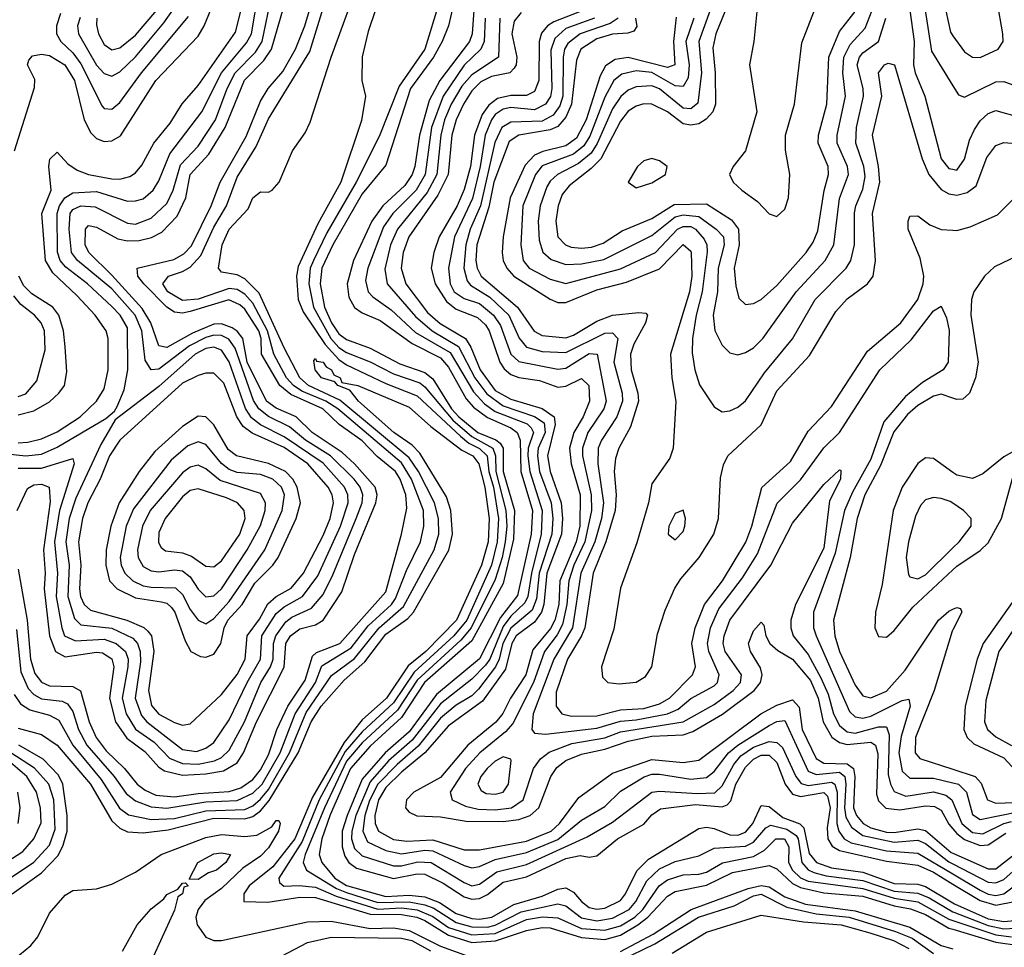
# Model space of a CAD drawing. Header units: inches. Extents: x 884549 to 1028252, y 526810 to 653624.
# Tile 693 of 1056: x 997614 to 1000131, y 575133 to 577506. Entities that reach past the tile are written whole.
import ezdxf

# ---------------------------------------------------------------- set-up
doc = ezdxf.new("R2010")
doc.units = ezdxf.units.IN
doc.header["$MEASUREMENT"] = 0
doc.layers.add('A9597', color=7, linetype='Continuous')
doc.layers.add('B0507', color=7, linetype='Continuous')

msp = doc.modelspace()

# ---------------------------------------------------------------- linework, layer by layer
at = {"layer": 'A9597', "color": 5}
for points, elevation in [([(997610, 576099.8), (997633.5, 575970), (997641.5, 575870), (997652.9, 575832.9), (997670, 575811.4), (997690, 575801.5), (997750, 575800), (997769.3, 575789.3), (997791.5, 575710), (997809.5, 575670), (997835.3, 575635.3), (997881.9, 575590), (997914.7, 575550), (997934.8, 575534.8), (997962.5, 575522.5), (998010, 575517.8), (998070, 575526.5), (998150, 575531.1), (998179.2, 575540.8), (998210, 575561.8), (998230, 575587), (998250, 575625.4), (998271.1, 575690), (998299.8, 575750), (998343.6, 575816.4), (998362.5, 575877.5), (998372.7, 575887.3), (998432.7, 575910), (998550, 576042.5), (998590.6, 576190), (998603.6, 576256.4), (998601, 576290), (998587.2, 576330), (998574.9, 576350), (998528.3, 576388.3), (998490, 576428.7), (998430.6, 576470.6), (998388.7, 576510), (998307.3, 576547.3), (998278.8, 576570), (998232.2, 576650), (998231.7, 576690), (998225.6, 576710), (998190, 576765), (998176.7, 576776.7), (998149.1, 576789.1), (998050, 576759), (998030, 576755), (998010, 576757.4), (997990, 576770.7), (997931.4, 576830), (997916, 576850), (997914.1, 576870), (998007.9, 576892.1), (998033.4, 576906.6), (998053.1, 576926.9), (998103.5, 577030), (998126.6, 577090), (998193.2, 577206.8), (998230, 577297.3), (998249.4, 577330), (998287, 577373), (998319.2, 577430), (998343.4, 577490), (998408.3, 577710)], 1680), ([(997599.5, 575779.5), (997616, 575756), (997640.2, 575740.2), (997690, 575726.5), (997713.8, 575713.8), (997749.5, 575650), (997822.4, 575562.4), (997868.8, 575488.8), (997891.8, 575471.8), (997950, 575459.6), (998010, 575462.2), (998090, 575482.3), (998190, 575485.4), (998210, 575494.7), (998230, 575511.7), (998250, 575536.5), (998303.9, 575630), (998346.6, 575733.4), (998411.6, 575828.4), (998470, 575871.9), (998533.5, 575950), (998595.5, 576004.5), (998673.7, 576150), (998685.5, 576190), (998684.4, 576230), (998674.2, 576270), (998633.3, 576350), (998610, 576384.8), (998432.9, 576532.9), (998352.5, 576570), (998330.6, 576590), (998290, 576666.6), (998226.2, 576806.2), (998190, 576842.5), (998170, 576853.5), (998130, 576860.2), (998122.4, 576870), (998131.3, 576930), (998150, 576970.1), (998198.3, 577021.7), (998210, 577050.3), (998230, 577065.2), (998250, 577064.4), (998259.6, 577070), (998277.3, 577090), (998311.6, 577170), (998343.6, 577216.4), (998356.7, 577243.3), (998410, 577410.3), (998490, 577627.7)], 1640), ([(997605.7, 575945.7), (997617.2, 575837.2), (997635.3, 575795.3), (997650, 575779.7), (997670, 575768.2), (997722.2, 575762.2), (997736.1, 575756.1), (997750, 575736.1), (997764.6, 575690), (997785.5, 575650), (997855.6, 575570), (997886.4, 575526.4), (997910, 575507.5), (997950, 575492.2), (997990, 575488.6), (998090, 575504.9), (998170, 575508.1), (998210, 575527.1), (998233.9, 575550), (998280, 575630), (998318.1, 575730), (998370.4, 575810), (998386.9, 575853.1), (998461.3, 575898.7), (998505, 575955), (998564.6, 576010), (998574.9, 576025.1), (998603, 576097), (998638.6, 576170), (998646.9, 576210), (998646.3, 576250), (998616, 576330), (998590, 576372.1), (998427.7, 576510), (998396.9, 576530), (998335.5, 576555.5), (998313.8, 576570), (998296.1, 576590), (998263.4, 576650), (998247.7, 576710), (998210, 576780.6), (998190, 576804), (998170, 576815.5), (998150, 576818.1), (998070, 576790.5), (998030, 576787.6), (997992.8, 576810), (997979.9, 576830), (997994.9, 576850), (998030, 576861.4), (998050, 576873.1), (998077.3, 576902.7), (998110, 576975.1), (998143.1, 577030), (998170, 577103), (998218.4, 577181.6), (998250, 577252.5), (998355.5, 577424.5), (998410, 577602.8)], 1660), ([(997610, 576423.7), (997635.2, 576424.8), (997670, 576433.8), (997710, 576451.3), (997769, 576490), (997810.3, 576529.7), (997830, 576561.7), (997839.8, 576610), (997839.9, 576690), (997835.1, 576710), (997806.8, 576750), (997760.5, 576800.5), (997698.4, 576858.4), (997679.9, 576890), (997670.8, 577010), (997694.6, 577070), (997688.7, 577130), (997690.9, 577149.1), (997710, 577167.1), (997737.1, 577137.1), (997760.9, 577120.9), (997789.9, 577109.8), (997850, 577098.6), (997870, 577098), (997895.6, 577104.4), (997910, 577113.6), (997926.7, 577133.3), (997957, 577190), (997998.6, 577241.4), (998029.3, 577290.7), (998070, 577337.8), (998165.8, 577474.2), (998199.6, 577610)], 1780), ([(997550, 576398.2), (997630, 576390.2), (997670, 576394.4), (997710, 576412.2), (997834.4, 576485.6), (997856, 576504), (997863.5, 576516.5), (997880.8, 576559.2), (997890.2, 576609.8), (997890, 576717.2), (997871, 576750), (997850, 576772), (997787, 576830), (997732.4, 576872.4), (997717.9, 576890), (997711.1, 576911.1), (997709.4, 577010), (997716.1, 577030), (997729.7, 577050.3), (997750, 577062.9), (997810, 577066), (997890, 577041.8), (997910, 577042), (997930, 577047.7), (997955.6, 577070), (997970, 577093.6), (997997.8, 577162.2), (998080.1, 577270), (998130, 577370), (998193.6, 577446.4), (998206.6, 577470), (998224.2, 577575.8)], 1760), ([(997601.1, 577170), (997652, 577332), (997653.1, 577353.1), (997633.7, 577390), (997637.7, 577402.3), (997647.1, 577412.9), (997670, 577417.3), (997690, 577414), (997729, 577390), (997753.9, 577350), (997778.7, 577250), (997796.3, 577216.3), (997810, 577202.1), (997830, 577193.8), (997850, 577195.8), (997871.5, 577208.5), (997961.8, 577350), (998070, 577463.5), (998085.8, 577490), (998127.7, 577592.3)], 1820), ([(998543.7, 577590), (998504.7, 577475.3), (998489.4, 577410.6), (998489, 577350), (998498, 577310), (998488.3, 577248.3), (998434.8, 577090), (998376.7, 576983.3), (998325.8, 576874.2), (998321.4, 576850), (998325.8, 576790), (998338.4, 576758.4), (998394.8, 576674.8), (998430, 576636.4), (998450, 576622.5), (998550, 576575.3), (998630, 576543.9), (998740.8, 576440.8), (998762.7, 576422.7), (998790, 576408.8), (998809.6, 576390), (998813.2, 576350), (998825.2, 576310), (998838.1, 576230), (998834.6, 576170), (998820.3, 576110), (998757.5, 575970), (998723.7, 575930), (998623, 575837), (998570, 575758.6), (998490, 575684.5), (998446.5, 575633.5), (998380.1, 575510), (998336.4, 575403.6), (998276.7, 575310), (998278.3, 575298.3), (998289.2, 575289.3), (998328.6, 575291.4), (998370, 575287), (998423.4, 575263.4), (998530, 575230.8), (998590, 575233.5), (998630, 575228.4), (998670, 575212.1), (998710, 575183.9), (998770, 575164.9), (998830, 575168.3), (998910, 575203.8), (998951, 575211), (998990, 575208.4), (999050, 575181), (999110, 575176.6), (999150, 575187.9), (999186.7, 575210), (999207.6, 575230), (999249.1, 575290), (999270, 575305.3), (999310, 575317.9), (999350, 575319.7), (999370, 575325.3), (999411.1, 575348.9), (999490, 575364.8), (999518.2, 575381.8), (999547, 575410), (999569.6, 575410.4), (999580.4, 575390), (999579.5, 575350), (999589.5, 575330), (999610.3, 575310.3), (999630, 575301.9), (999770, 575283.7), (999850, 575258.4), (999910, 575249), (999990, 575204.9), (1000000, 575201.6)], 1640), ([(998732.9, 577587.1), (998710.7, 577490), (998694, 577450), (998672.1, 577410), (998613.1, 577330), (998550, 577133.9), (998490, 577060.3), (998414.6, 576930), (998386.9, 576870), (998382.5, 576830), (998393.7, 576770), (998411.3, 576730), (998430, 576702.5), (998450, 576687.3), (998510, 576665.4), (998585.7, 576625.7), (998650, 576603.4), (998670, 576586.8), (998717.8, 576510), (998736.6, 576490), (998785.5, 576450), (998831.3, 576431.3), (998842.2, 576422.2), (998850.2, 576410), (998850.5, 576350), (998879.2, 576250), (998876.5, 576176.5), (998850, 576063.6), (998770, 575917.2), (998648.8, 575810), (998590, 575720.7), (998510, 575647.7), (998460.2, 575590), (998407.9, 575472.1), (998386.3, 575410), (998379.4, 575370), (998386.3, 575350), (998420, 575310), (998450, 575291.4), (998550, 575262.9), (998610, 575266.6), (998650, 575261.7), (998687.2, 575247.2), (998730, 575219.2), (998770, 575206.7), (998790, 575204.9), (998821.4, 575210), (998877.2, 575242.8), (998950, 575264), (998990, 575281.8), (999010, 575284.9), (999030, 575274.3), (999050.3, 575250), (999070, 575235), (999090, 575230.6), (999110, 575232.8), (999150, 575252.9), (999163.1, 575270), (999191.9, 575328.1), (999221.7, 575358.3), (999350, 575436.6), (999370, 575440), (999390, 575436.4), (999430, 575420.5), (999450, 575419.8), (999470, 575427.6), (999488.3, 575450), (999510, 575495.8), (999530, 575493.1), (999565.2, 575465.2), (999608.5, 575448.5), (999618.9, 575438.9), (999632.7, 575372.7), (999651.2, 575350), (999690, 575336.6), (999770, 575325.2), (999850, 575296.3), (999910, 575294.2), (999930, 575288.4), (1000000, 575247)], 1680), ([(997607.5, 576250), (997633.6, 576306.4), (997650, 576315.8), (997670, 576317.2), (997689.4, 576310), (997692.1, 576272.1), (997674.6, 576150), (997679.3, 576090), (997676.4, 576050), (997690.4, 575930), (997705.7, 575890), (997730, 575876.3), (997810, 575887.7), (997825.8, 575885.8), (997850, 575870.4), (997854.6, 575850), (997843.9, 575770), (997859.3, 575710), (997888, 575668), (997933.9, 575633.9), (997970, 575593.6), (997984.1, 575584.1), (998030, 575572.9), (998090, 575576.4), (998135.3, 575584.7), (998170, 575604.8), (998186.2, 575630), (998219.1, 575710), (998290, 575849.2), (998294.5, 575910), (998306, 575930), (998330, 575947.3), (998370, 575957.6), (998390, 575969.5), (998437.6, 576042.4), (998470, 576137.7), (998524.4, 576270), (998527.6, 576290), (998522.7, 576310), (998469.9, 576369.9), (998438.4, 576398.4), (998361.6, 576450), (998320.5, 576490), (998270, 576511.9), (998244.7, 576530), (998195.2, 576630), (998184.2, 576690), (998170, 576709), (998157.4, 576717.4), (998130, 576727.9), (998110, 576727), (998055.9, 576704.1), (997990, 576667), (997970, 576671.7), (997949.4, 576730), (997926.8, 576766.8), (997850, 576852.5), (997790.8, 576910), (997781.3, 576930), (997782.1, 576970), (997790, 576979.2), (997810, 576974.8), (997865, 576945), (997890, 576939.7), (997919.1, 576940.9), (997951.2, 576948.8), (997977.7, 576962.3), (998016.7, 577003.3), (998038.6, 577050), (998049.9, 577110.1), (998097.9, 577162.1), (998139.7, 577230), (998188.6, 577351.4), (998238.5, 577401.5), (998257.4, 577430), (998296.5, 577563.5)], 1720), ([(997610, 576358.6), (997670, 576358.8), (997750, 576383.6), (997753.5, 576370), (997716, 576250), (997702.8, 576170), (997711.1, 576090), (997707.4, 576030), (997721.4, 575950), (997728.9, 575930), (997756.5, 575916.5), (997830, 575920.7), (997860.8, 575910), (997884.2, 575890), (997891, 575870), (997890.2, 575850.2), (997876.2, 575770), (997885.9, 575730), (997910.5, 575690.5), (997957.5, 575657.5), (997996.9, 575616.9), (998030, 575602.7), (998070, 575601.2), (998111.8, 575610), (998130, 575618.8), (998150, 575636.8), (998188.8, 575710), (998230.9, 575810), (998255, 575850), (998262, 575870), (998262.7, 575910), (998268.5, 575930), (998294.4, 575965.6), (998310, 575977.6), (998359.7, 576000.3), (998390, 576035.7), (998414.7, 576085.3), (998474, 576230), (998489.6, 576270), (998491.4, 576290), (998484.6, 576310), (998468.8, 576330), (998408.8, 576390), (998344.6, 576430), (998304, 576464), (998250, 576490.8), (998225.2, 576510), (998211.7, 576531.7), (998165.2, 576665.2), (998148.7, 576688.7), (998130, 576697.5), (998110, 576698.5), (998090, 576693), (998048.5, 576671.5), (997970, 576612.2), (997949.9, 576610), (997934.9, 576634.9), (997926, 576710), (997909.1, 576750), (997850, 576817.3), (997761.4, 576890), (997746.7, 576910), (997740.6, 576970), (997743, 577010), (997750, 577019.8), (997770, 577029.6), (997806.8, 577026.8), (997890, 576985.3), (997910, 576983.1), (997950, 576997.8), (997990, 577035.4), (998006, 577070), (998025.3, 577134.7), (998070, 577182.3), (998114.5, 577250), (998144.5, 577330), (998165, 577370), (998217.2, 577422.8), (998234.3, 577450), (998258.9, 577570)], 1740), ([(998686.3, 577550), (998650, 577430), (998584.4, 577335.6), (998532.7, 577207.3), (998474.2, 577090), (998399.7, 576960.3), (998364.8, 576890), (998357.1, 576870), (998353.5, 576830), (998365.2, 576770), (998409.2, 576690), (998430, 576667.5), (998450, 576654.1), (998510, 576630.2), (998570, 576599.5), (998636.7, 576576.7), (998650, 576566.9), (998721.4, 576481.4), (998770, 576439.7), (998823.6, 576410), (998830.9, 576390), (998831.1, 576350), (998857.1, 576250), (998859.1, 576210), (998854.9, 576170), (998847.9, 576130), (998830, 576073.9), (998768.2, 575950), (998741.5, 575918.5), (998630, 575816.5), (998580.1, 575739.9), (998490, 575656.1), (998450, 575609.1), (998393.1, 575490), (998344.1, 575370), (998338.8, 575350), (998347.4, 575330), (998423.6, 575283.6), (998450, 575272.7), (998530, 575247.4), (998610, 575248.9), (998650, 575241.5), (998672.7, 575232.7), (998730, 575196.2), (998770, 575185.5), (998810, 575184.5), (998830, 575189.2), (998896.1, 575223.9), (998990, 575243.7), (999010, 575239.2), (999050, 575208.3), (999090, 575200.8), (999130, 575207.8), (999172.3, 575230), (999189.4, 575250), (999217.1, 575302.9), (999250, 575333.8), (999290, 575352.7), (999350, 575367.2), (999390, 575386.9), (999470, 575391.8), (999490, 575402), (999521.8, 575438.2), (999534.9, 575445.1), (999575.4, 575435.5), (999599.1, 575419.1), (999604.6, 575410), (999613.4, 575350), (999630, 575331.5), (999644.3, 575324.3), (999675.8, 575315.8), (999770, 575303.9), (999850, 575276.8), (999910, 575271.5), (999939.6, 575259.6), (1000000, 575224)], 1660), ([(999503.2, 577570), (999491, 577450), (999479.8, 577390), (999498.3, 577270), (999469.7, 577170), (999438.3, 577130), (999429.2, 577110), (999438.5, 577090), (999460.3, 577070), (999500.4, 577040.4), (999530, 577009), (999550, 577002.7), (999570, 577021.2), (999579.8, 577050), (999582.9, 577110), (999572.4, 577172.4), (999571.9, 577210), (999595, 577290), (999613.8, 577446.2), (999646.1, 577530)], 2020), ([(999976.1, 577556.1), (999993.6, 577473.6), (1000000, 577464.8)], 1980), ([(997768.3, 577511.7), (997761.9, 577490), (997764.3, 577470), (997810, 577389.7), (997830, 577367.9), (997850, 577361.7), (997870, 577372), (997910, 577411.1), (997982.4, 577497.6), (998007.4, 577532.7)], 1860), ([(997811.5, 577510), (997810, 577492.7), (997815.5, 577470), (997830, 577442.6), (997850, 577429), (997870, 577433.9), (997910, 577466), (997965, 577530)], 1880), ([(998775.3, 577530), (998770.7, 577470), (998763.9, 577450), (998687.8, 577350), (998660.9, 577299.1), (998635.8, 577210), (998624.3, 577130), (998617.6, 577110), (998598.4, 577081.6), (998542.3, 577030), (998514.7, 576990), (998467.3, 576890), (998451.3, 576830), (998455.7, 576795.7), (998470, 576769.8), (998490, 576755.5), (998536, 576736), (998617.2, 576677.2), (998690, 576640.9), (998710, 576617.1), (998755.6, 576535.6), (998774.6, 576514.5), (998810, 576488), (998870, 576461.8), (998886.2, 576450), (998893.3, 576430), (998895.7, 576350), (998925.3, 576250), (998922.1, 576190), (998887.1, 576032.9), (998843.1, 575976.9), (998790, 575870.7), (998680, 575780), (998610, 575684.2), (998548.3, 575630), (998490, 575562.6), (998450.9, 575470), (998438.9, 575430), (998438.5, 575390), (998445.7, 575365.7), (998455.4, 575350), (998475.4, 575335.4), (998570, 575308.9), (998630, 575321), (998650, 575320.4), (998696.7, 575296.7), (998750, 575261.9), (998770, 575256.1), (998790, 575257.5), (998810, 575267.8), (998850, 575299.6), (998910, 575313.2), (999010, 575360.1), (999047.4, 575367.4), (999070, 575363.9), (999090, 575366.5), (999142.8, 575410), (999210, 575448.3), (999230, 575472), (999252.6, 575487.4), (999342.1, 575497.9), (999410, 575492.3), (999422.9, 575497.1), (999432.4, 575507.6), (999445, 575550), (999470, 575594.1), (999490, 575614.2), (999510, 575624.1), (999530, 575624.4), (999550, 575605.3), (999571, 575550), (999590, 575524.9), (999610, 575518.9), (999670, 575529.3), (999679.5, 575519.5), (999686.1, 575490), (999678.6, 575438.6), (999679.9, 575410), (999691.3, 575391.3), (999710, 575380.8), (999830, 575353.5), (999910, 575342.7), (999950, 575324.8), (1000000, 575294.8)], 1720), ([(998896.2, 577523.8), (998878.2, 577501.8), (998872.6, 577470), (998884.9, 577410), (998883.4, 577390), (998878.4, 577381.6), (998867.2, 577370), (998819.9, 577360.1), (998793.3, 577346.7), (998770, 577323.4), (998748.3, 577290), (998730, 577250), (998718.9, 577210), (998709.9, 577110), (998682.7, 577057.3), (998609.1, 576950), (998594.5, 576910), (998589.4, 576870), (998601.1, 576830), (998657.1, 576757.1), (998688.9, 576728.9), (998753.9, 576690), (998767.7, 576667.7), (998791.5, 576610), (998830, 576557.2), (998870, 576535.1), (998950, 576511.3), (998980.9, 576490), (998983.4, 576470), (998963.6, 576390), (998970.2, 576350), (998998.8, 576270), (999001.9, 576230), (998999, 576190), (998961.8, 576090), (998953.8, 576010), (998947.8, 575990), (998930, 575965), (998883.6, 575930), (998872.1, 575910), (998855.8, 575844.2), (998797.7, 575762.3), (998710, 575699.8), (998649.5, 575630), (998590, 575581.2), (998550, 575541.7), (998531.2, 575510), (998522.4, 575470), (998522.6, 575450), (998531, 575430), (998570, 575408.6), (998604, 575404), (998670, 575407.9), (998750, 575382.2), (998790, 575382.1), (998910, 575404.5), (998972.7, 575430), (998994.2, 575450), (999044, 575516), (999130, 575578.1), (999230, 575613.7), (999310, 575605.5), (999350, 575611.2), (999508.8, 575730), (999550, 575752.1), (999590, 575766.3), (999607.1, 575747.2), (999614.6, 575690), (999650, 575615.8), (999670, 575603.7), (999730, 575601.8), (999745.7, 575590), (999749.3, 575570), (999746, 575490), (999753.9, 575470), (999770.8, 575450), (999790, 575438.8), (999830, 575427.4), (999850, 575426.2), (999910, 575436.1), (999930, 575431.8), (999995.6, 575375.6), (1000000, 575373.6)], 1780), ([(999056.6, 577530), (998979.6, 577500.4), (998963.6, 577490), (998948.4, 577471.6), (998942.2, 577450), (998941.5, 577350), (998930, 577322.4), (998910, 577312.1), (998870, 577312), (998836, 577304), (998813.1, 577286.9), (998796.4, 577263.6), (998776.7, 577210), (998766.8, 577130), (998750, 577071.1), (998732.9, 577030), (998686.6, 576950), (998672.7, 576910), (998666.1, 576870), (998676.2, 576830), (998704.9, 576784.9), (998730, 576765.4), (998784.3, 576744.3), (998805, 576725), (998814.5, 576710), (998841.2, 576630), (998852.5, 576612.5), (998870, 576598.1), (998890, 576590.8), (998943.1, 576583.1), (998990, 576565.9), (999010, 576568.1), (999050, 576587.9), (999068.9, 576570), (999071.2, 576530), (999055.1, 576490), (999030.7, 576450), (999019.9, 576410), (999023.8, 576370), (999047.3, 576290), (999046, 576210), (999036.6, 576170), (998995.3, 576070), (998992.5, 576010), (998982.3, 575970), (998971.2, 575948.8), (998925.9, 575894.1), (998908.3, 575830), (998868.7, 575770), (998849.4, 575730.6), (998831.2, 575708.8), (998760, 575650), (998690, 575567.5), (998621.5, 575530), (998602.8, 575510), (998600.1, 575490), (998610, 575478.7), (998629.2, 575469.2), (998690, 575466.5), (998755.3, 575455.3), (998850, 575455), (998890, 575459.8), (998918.8, 575470), (998941, 575490), (998972.2, 575570), (998987.3, 575592.7), (999010, 575611), (999050, 575626.7), (999110, 575639.7), (999170, 575660.3), (999230, 575672.8), (999310, 575676.6), (999335.2, 575684.8), (999410.7, 575729.3), (999492, 575790), (999507.7, 575810), (999512.3, 575830), (999508.1, 575848.1), (999482.5, 575890), (999477.7, 575910), (999490, 575942.8), (999510, 575964.9), (999517, 575957), (999521.6, 575930), (999532.3, 575910), (999552.2, 575892.2), (999590.2, 575870.2), (999635.7, 575815.7), (999655.6, 575770), (999668, 575710), (999690.4, 575670.4), (999710, 575656.5), (999730, 575651.5), (999790, 575657.5), (999802.5, 575650), (999808, 575628), (999805, 575525), (999810, 575507.2), (999828.7, 575488.7), (999864.6, 575484.6), (999930, 575494.4), (999953.3, 575493.3), (999970, 575483.9), (999990, 575447.7), (1000000, 575435.7)], 1820), ([(999379.4, 577530), (999350, 577450), (999357.4, 577370), (999347.7, 577292.3), (999330, 577277.3), (999310, 577279.5), (999250, 577328.7), (999230, 577336.6), (999190, 577334.3), (999170, 577325.7), (999150.9, 577309.1), (999130, 577277.8), (999090.8, 577189.2), (999075.3, 577164.7), (999042.5, 577137.5), (998988.7, 577110), (998970, 577093.1), (998961.6, 577078.4), (998944.9, 577030), (998939.5, 576990), (998942.1, 576942.1), (998951.3, 576911.3), (998972.6, 576892.6), (999010, 576879.6), (999050, 576881.1), (999107.6, 576892.4), (999230, 576953.8), (999290, 577001.7), (999310, 577006.7), (999350, 577002.7), (999395, 576970), (999413.6, 576950), (999414.8, 576930), (999399.9, 576870), (999397.8, 576810), (999386.7, 576750), (999391, 576711), (999410, 576673.4), (999430, 576653.9), (999450, 576648.8), (999470, 576654), (999490, 576666.2), (999513.9, 576690), (999599.2, 576810), (999673.2, 576890), (999695.4, 576930), (999710, 577048.1), (999733.2, 577110), (999730.6, 577130), (999704.5, 577190), (999704, 577210), (999725.5, 577310), (999718.2, 577370), (999721.2, 577410), (999737.3, 577442.7), (999775.8, 577484.2), (999793.6, 577530)], 1960), ([(999418.2, 577530), (999393.8, 577470), (999386, 577434), (999392.5, 577370), (999393.4, 577290), (999386.6, 577270), (999369.1, 577250.9), (999350, 577239.1), (999330, 577236.3), (999310, 577239.6), (999270, 577269.9), (999230, 577289.4), (999210, 577290.2), (999190, 577284.7), (999170, 577271.4), (999150, 577246.3), (999100.2, 577150), (999075.3, 577124.7), (999019.1, 577080.9), (999001.2, 577058.8), (998990.8, 577030), (998984.4, 576990), (998990.1, 576950), (999009.2, 576930), (999024.1, 576924.1), (999050, 576920.9), (999075.9, 576924.1), (999105.5, 576934.5), (999154.5, 576965.5), (999230, 576997.1), (999287.2, 577032.8), (999370, 577035), (999434.2, 576994.1), (999452.2, 576970), (999453.9, 576930), (999440.7, 576870), (999444.8, 576824.8), (999453, 576793), (999470, 576777.5), (999490, 576779.4), (999510, 576789.7), (999550, 576826.2), (999624.9, 576910), (999643.1, 576936.9), (999654.6, 576965.4), (999671.1, 577068.9), (999682, 577110), (999681, 577130), (999655.9, 577190), (999656.5, 577210), (999677.8, 577290), (999682.6, 577410), (999710, 577475.2), (999750, 577526.4)], 1980), ([(999890, 577530), (999900.9, 577450), (999899.5, 577390), (999903.8, 577370), (999928, 577310), (999970, 577150.2), (999990, 577124.9), (1000000, 577123)], 1940), ([(999926.2, 577546.2), (999945, 577425), (1000000, 577336.4)], 1960), ([(997718.4, 577521.6), (997707.7, 577490), (997708.3, 577470), (997719.2, 577450), (997750, 577420.7), (997770, 577392.6), (997824.8, 577284.8), (997830, 577278.2), (997850, 577277.2), (997870, 577294.2), (997925.2, 577370), (998045.8, 577514.2)], 1840), ([(998804, 577510), (998801.5, 577450), (998792.8, 577430), (998750, 577389), (998696.7, 577310), (998667, 577230), (998650.9, 577110), (998627.3, 577070), (998567.7, 577010), (998544.1, 576975.9), (998503.7, 576870), (998498.3, 576838.3), (998504.8, 576810), (998517.2, 576797.2), (998563.8, 576763.7), (998626, 576706), (998714.3, 576654.3), (998774.2, 576554.2), (998802.8, 576522.8), (998830, 576503.4), (998911.9, 576471.9), (998921.8, 576461.8), (998928, 576450), (998913.7, 576410), (998913.4, 576390), (998918.7, 576350), (998950.2, 576250.2), (998947.3, 576190), (998922.2, 576090), (998913.5, 576030), (998905.9, 576014.1), (998870, 575980.2), (998850, 575953.1), (998815.8, 575870), (998805.2, 575854.8), (998770, 575818.7), (998690, 575755.3), (998617.3, 575662.7), (998557.2, 575610), (998510, 575556), (998473.5, 575470), (998463.2, 575430), (998462.7, 575410), (998470, 575385.9), (998490, 575366.7), (998570, 575341.3), (998590, 575340.9), (998631.8, 575351.8), (998666.1, 575350), (998750, 575298.3), (998770, 575290.3), (998790, 575294.4), (998834.2, 575325.8), (998910, 575345), (999064.5, 575415.5), (999130, 575453.3), (999230, 575529.8), (999250, 575532.7), (999346, 575526), (999391.7, 575528.3), (999410, 575545.9), (999439.6, 575600.4), (999457.5, 575622.5), (999490, 575644.7), (999530, 575659), (999550, 575657.1), (999564.2, 575644.2), (999598.1, 575570), (999611.9, 575551.9), (999630, 575546.4), (999690, 575555.5), (999698, 575550), (999703.8, 575530), (999703.2, 575450), (999708, 575430), (999722.2, 575410), (999740.1, 575400.1), (999830, 575379.8), (999910, 575373.8), (1000000, 575320.5)], 1740), ([(998841.2, 577510), (998837.8, 577410), (998770, 577365.1), (998744.6, 577335.4), (998717.4, 577290), (998700.5, 577250), (998690.4, 577210), (998680.6, 577110), (998656, 577064), (998579.6, 576970), (998562.3, 576930), (998547.8, 576867.8), (998553.7, 576830), (998626.2, 576746.2), (998668.8, 576710), (998735.8, 576670), (998777.8, 576590), (998808.3, 576548.3), (998850, 576518.1), (998930.5, 576490.5), (998954.8, 576474.8), (998957.2, 576450), (998940, 576410), (998937.5, 576390), (998943.4, 576350), (998972.8, 576270), (998977.1, 576230), (998974.4, 576190), (998942.6, 576090), (998935.4, 576024.6), (998924.5, 575995.5), (998870, 575949.1), (998849.7, 575910), (998840.1, 575870), (998830.5, 575850), (998786.8, 575793.2), (998770, 575776.2), (998730, 575752.5), (998690, 575719.2), (998632.6, 575647.4), (998579.1, 575600.9), (998530, 575550), (998508.2, 575508.2), (998496.8, 575470), (998491.2, 575430), (998502.9, 575402.9), (998550, 575380.4), (998590, 575372.4), (998650, 575381.1), (998670, 575379.3), (998750, 575341.9), (998770, 575336.3), (998790, 575339.3), (998830, 575357.8), (998910, 575375.8), (998990, 575408.4), (999050, 575457.8), (999110, 575492.8), (999150, 575532.3), (999211, 575569), (999230, 575575.8), (999250, 575576.1), (999330, 575562.6), (999370, 575567.2), (999390, 575583), (999426.3, 575630), (999449.7, 575650.3), (999530, 575700.4), (999550, 575710.5), (999570, 575713.2), (999630, 575583.4), (999650, 575575.1), (999710, 575580.9), (999723.5, 575570), (999726.3, 575550), (999722.5, 575490), (999726.2, 575466.2), (999740.4, 575440.4), (999770, 575419), (999850, 575401.5), (999910, 575406.7), (999930, 575398.2), (999990, 575351.9), (1000000, 575346.7)], 1760), ([(999083.9, 577510), (999010, 577483.3), (998982.2, 577457.8), (998971.9, 577428.1), (998974.8, 577330), (998970.8, 577309.2), (998958.7, 577290), (998930, 577275.5), (998870, 577280.8), (998850, 577277), (998830, 577263.1), (998820.4, 577250), (998804.5, 577210), (998791.4, 577130), (998771.7, 577048.3), (998725.6, 576950), (998710.5, 576870), (998714.8, 576830), (998725.2, 576810), (998750, 576792.5), (998790, 576779.8), (998825.7, 576750), (998843.6, 576723.6), (998870, 576650.1), (998890, 576631.3), (998990, 576612), (999010, 576614.6), (999070, 576651.5), (999090.2, 576650.2), (999113.4, 576530), (999107.1, 576510), (999066.8, 576450), (999053.2, 576410), (999053, 576390), (999075.2, 576290), (999076.4, 576250), (999059, 576170), (999031.2, 576110), (999018.3, 576070), (999013.2, 576010), (999001.7, 575958.3), (998987.9, 575932.1), (998955.8, 575890), (998928.1, 575810), (998874.8, 575705.2), (998856.1, 575683.9), (998790.3, 575630), (998754, 575590), (998714.6, 575530), (998719.8, 575510), (998753.6, 575493.6), (998786.3, 575486.3), (998830, 575484.8), (998871.5, 575490), (998901.4, 575510), (998927.7, 575590), (998945.2, 575614.8), (998967.7, 575632.3), (999026, 575654), (999110, 575668.5), (999150, 575683.8), (999310, 575710), (999390, 575753.8), (999438, 575790), (999457, 575810), (999459.7, 575830), (999418, 575890), (999413, 575910), (999415.3, 575930), (999430, 575969.6), (999534.4, 576110), (999590, 576217.7), (999670, 576316.8), (999710, 576354.5), (999713.7, 576353.6), (999712.8, 576330), (999684.9, 576275.1), (999670, 576153.5), (999597.6, 576010), (999585.9, 575970), (999585.5, 575950), (999592, 575930), (999630, 575882.3), (999662.6, 575822.6), (999680.8, 575780.8), (999695.1, 575730), (999710, 575700.5), (999730, 575684.3), (999750, 575680.9), (999810, 575697.1), (999830, 575697.1), (999836.8, 575676.8), (999834.7, 575574.7), (999840.1, 575550), (999850, 575531.3), (999879.6, 575519.6), (999950, 575530.2), (999982.3, 575522.3), (999997.6, 575510), (1000000, 575504.2)], 1840), ([(999144.3, 577510), (999123.8, 577496.2), (999047.1, 577470), (999015.1, 577444.9), (999006.8, 577430), (999003.3, 577410), (999002.3, 577310), (998994.7, 577285.3), (998978.2, 577261.8), (998950, 577246.6), (998870, 577243.2), (998846.8, 577230), (998828.7, 577191.3), (998791.8, 577030), (998766, 576970), (998754.4, 576930), (998749.7, 576870), (998757.7, 576837.7), (998766.9, 576826.9), (998816.2, 576796.2), (998864.8, 576750), (998890.8, 576690.8), (998910, 576668.3), (998950, 576657), (999010, 576654.5), (999110, 576704.3), (999130, 576704.4), (999143.2, 576690), (999133.3, 576630), (999154.7, 576550), (999155.6, 576530), (999140.5, 576490), (999101.3, 576430), (999093, 576410), (999092.5, 576370), (999107, 576270), (999101.5, 576230), (999084.1, 576170), (999049.1, 576090), (999027.5, 575950), (998979.9, 575870), (998927.1, 575730), (998923.6, 575690), (998930, 575680.5), (998958.5, 575678.5), (999090, 575693.3), (999150, 575711.7), (999190, 575714.5), (999269.9, 575730), (999297.7, 575742.3), (999330.3, 575769.7), (999390, 575801.5), (999397.8, 575810), (999402.8, 575830), (999376.1, 575890), (999372.3, 575910), (999380.5, 575950), (999401.4, 575998.6), (999461.7, 576078.3), (999500.2, 576139.8), (999550.8, 576269.2), (999610, 576329), (999669.8, 576410.2), (999710.2, 576449.8), (999813.3, 576610), (999893.4, 576686.6), (999950, 576761), (999970, 576772.9), (999983.4, 576743.4), (999990.6, 576710.6), (999988.1, 576630), (999974.7, 576610), (999922.1, 576577.9), (999878.5, 576541.5), (999823.3, 576476.7), (999790, 576381.4), (999743.1, 576296.9), (999722.7, 576250), (999698.9, 576141.1), (999643.9, 575990), (999643.9, 575950), (999650.8, 575930), (999735.9, 575735.9), (999750, 575722.4), (999770, 575719), (999790, 575724.2), (999870, 575764.2), (999887.4, 575767.4), (999890.6, 575750), (999867.5, 575672.5), (999861.5, 575630), (999870, 575583.1), (999890, 575565.3), (999950, 575565.4), (1000000, 575553.4)], 1860), ([(999188.9, 577510), (999191.9, 577488.1), (999183.8, 577476.2), (999169, 577471), (999130, 577468.3), (999090, 577457.2), (999048.9, 577430), (999037.5, 577402.5), (999024.5, 577290), (999010, 577256), (998990, 577232.7), (998970, 577223.8), (998889.8, 577210.2), (998865.6, 577194.4), (998826.5, 577090), (998813.4, 577026.5), (998782.8, 576930), (998780.4, 576890), (998783.8, 576870), (998793.6, 576850), (998886.8, 576770), (998929.3, 576709.3), (998950, 576697.7), (999010, 576691.7), (999030, 576699), (999090, 576734.9), (999129.5, 576749.5), (999197.1, 576757.1), (999215.1, 576755.1), (999219.3, 576750), (999213.8, 576730), (999184.4, 576675.6), (999175.6, 576650), (999177.5, 576610), (999194.8, 576550), (999195.9, 576530), (999175.5, 576464.5), (999145.8, 576410), (999137, 576383), (999133.7, 576350), (999139, 576290), (999136.2, 576250), (999113, 576170), (999080, 576090), (999058.6, 575950), (999050.7, 575929.3), (999014.6, 575870), (998985.9, 575785.9), (998985.9, 575750), (999000.4, 575730), (999024.5, 575724.5), (999090, 575725.1), (999150, 575740.1), (999210, 575744), (999250, 575755.4), (999275.1, 575770), (999334.5, 575830), (999342.1, 575850), (999332.4, 575910), (999340.9, 575950), (999364.6, 576010), (999411, 576070), (999471, 576169), (999486.1, 576210), (999511.1, 576308.9), (999584.8, 576375.2), (999630, 576453), (999690, 576516.6), (999782, 576658), (999866.7, 576730), (999910.2, 576790), (999924.1, 576830), (999925.6, 576850), (999915.9, 576895.9), (999885.7, 576970), (999885.2, 576990), (999890, 577003.2), (999910, 577003.6), (999941.2, 576981.2), (999970, 576968.9), (1000000, 576967.2)], 1880), ([(999292.3, 577512.3), (999285.8, 577450), (999289.4, 577390.6), (999270, 577383.2), (999170, 577409.3), (999136.4, 577403.6), (999112.1, 577387.9), (999098, 577362), (999062.2, 577250), (999037.4, 577202.6), (999010, 577183.1), (998951.2, 577168.8), (998930, 577159.3), (998906.4, 577133.6), (998868.4, 577050), (998850.3, 576950), (998847.4, 576910), (998850, 576890), (998859.2, 576870), (998877.2, 576850), (998970, 576791.1), (998990, 576782.5), (999010, 576781.9), (999090, 576814.7), (999165.8, 576834.2), (999250, 576868.8), (999310, 576930.4), (999330, 576913.9), (999330.9, 576910.9), (999332.5, 576850), (999326.9, 576810), (999277.6, 576650), (999281.2, 576590), (999291.3, 576528.7), (999284.4, 576410), (999276, 576384), (999230, 576318.2), (999221.5, 576270), (999192.1, 576167.9), (999150, 576051.6), (999133.4, 575946.6), (999101.7, 575850), (999104.1, 575824.1), (999118, 575810), (999146.6, 575806.6), (999190, 575811), (999214.4, 575825.6), (999230.5, 575850), (999245.1, 575934.9), (999264.6, 575995.4), (999288.8, 576051.2), (999304.3, 576075.7), (999351.1, 576130), (999389, 576190), (999400.7, 576230), (999405.8, 576334.2), (999413.3, 576366.7), (999424.6, 576390), (999510, 576469), (999550, 576556.3), (999633.3, 576646.7), (999700.3, 576759.7), (999730, 576792), (999781.8, 576830), (999796.3, 576850), (999802.5, 576890), (999794.1, 577010), (999812.8, 577090), (999810, 577130), (999794.3, 577210), (999818.1, 577310), (999809.9, 577370), (999824.7, 577390), (999834.2, 577394.2), (999850.6, 577390.6), (999921.3, 577150), (999938.2, 577110), (999970, 577071), (999990, 577060.3), (1000000, 577058.6)], 1920), ([(999337.8, 577510), (999317.5, 577450), (999325.4, 577390), (999323, 577357), (999310, 577334.7), (999290, 577336.8), (999230.6, 577370.6), (999190, 577375.2), (999153.3, 577366.7), (999133.2, 577350), (999110, 577307.3), (999072, 577208.1), (999056.5, 577183.5), (999030, 577161.7), (998950, 577132), (998932.7, 577110), (998900.5, 577030), (998895, 576930), (998901.2, 576890), (998916.2, 576870), (998970, 576842.1), (999010, 576830.6), (999150, 576868.1), (999239.9, 576910), (999295.6, 576970), (999310, 576976.9), (999330, 576976.5), (999341.9, 576970), (999364, 576944), (999370.9, 576930), (999371.6, 576911.6), (999359.1, 576810), (999343.2, 576750), (999334.2, 576690), (999333.6, 576653.6), (999340.3, 576610), (999352, 576572), (999390, 576515.5), (999410, 576502.9), (999430, 576505.5), (999450, 576514.2), (999470, 576530.8), (999518, 576602), (999590, 576689.1), (999648.2, 576790), (999726.8, 576870), (999739.3, 576890), (999748.7, 576930), (999748.4, 577011.6), (999751.6, 577030), (999770, 577072.3), (999775.5, 577104.5), (999771.9, 577130), (999751.7, 577190), (999753.6, 577230), (999771.1, 577310), (999770.6, 577330), (999755, 577390), (999761.1, 577410), (999770, 577420.6), (999810, 577450), (999828.9, 577510)], 1940), ([(997610, 576494.8), (997650, 576505), (997690, 576528), (997714.5, 576550), (997728.2, 576570), (997734.7, 576605.3), (997730.7, 576669.3), (997725.8, 576710), (997714.1, 576750), (997698.7, 576770), (997644.9, 576804.9), (997624.6, 576824.6), (997611.5, 576850)], 1820), ([(997610, 576542.1), (997630, 576549.1), (997657.8, 576582.2), (997679, 576661), (997677.4, 576710), (997668.8, 576730), (997652, 576750), (997616.9, 576776.9), (997599, 576799)], 1840), ([(997610, 575693.2), (997670, 575677.4), (997709.7, 575650), (997795.4, 575550), (997850, 575456.3), (997870, 575437.6), (997890, 575428.6), (997930, 575425.6), (997993.3, 575433.3), (998110, 575463.3), (998190, 575461.4), (998210, 575467.3), (998230, 575481.9), (998251.8, 575508.2), (998325.7, 575630), (998359.5, 575710), (998384.4, 575750), (998443.4, 575816.6), (998496.6, 575863.4), (998550, 575934.1), (998606, 575974), (998620.8, 575990), (998711.4, 576148.6), (998720.7, 576190), (998716.3, 576250), (998705, 576285), (998636.8, 576396.8), (998617.8, 576417.8), (998570.6, 576450), (998480.3, 576530), (998458.1, 576558.1), (998427.4, 576570), (998419.8, 576579.8), (998385.6, 576590), (998369.3, 576610), (998366.3, 576633.6), (998370, 576638.7), (998372.5, 576632.5), (998390, 576629.4), (998397.4, 576617.4), (998411.1, 576610), (998417.5, 576597.5), (998433.1, 576590), (998438, 576578), (998478.2, 576570), (998610, 576514.9), (998665.3, 576465.3), (998744.5, 576404.5), (998772.8, 576390), (998787.7, 576370), (998803.2, 576310), (998814.3, 576230), (998812.1, 576170), (998794.6, 576110), (998731, 575970), (998652.6, 575890), (998607.5, 575852.5), (998551.9, 575770), (998490, 575714.6), (998443.2, 575656.8), (998363, 575517), (998317.9, 575410), (998261.6, 575338.4), (998200.6, 575290), (998187.2, 575270), (998186.8, 575250), (998248.7, 575248.7), (998330, 575261), (998370, 575259.9), (998510, 575217.6), (998590, 575217.1), (998629.6, 575209.6), (998650, 575201.6), (998710, 575163.9), (998770, 575145.2), (998830.6, 575149.4), (998910, 575175.7), (998950, 575183.7), (998970, 575182.8), (999050, 575158), (999110, 575152.7), (999150, 575164.2), (999194.4, 575190), (999220.1, 575210), (999270, 575263.9), (999290, 575275.5), (999370, 575291.7), (999436.1, 575323.9), (999530, 575342.5), (999550, 575333.5), (999590, 575296.5), (999610, 575285.5), (999670, 575272.3), (999770, 575263.8), (999850, 575239.1), (999891.7, 575231.7), (999930, 575216.7), (999990, 575182.2), (1000000, 575179.1)], 1620), ([(1000000, 576537.7), (999970, 576547.6), (999950, 576542.6), (999910, 576518.5), (999883.9, 576496.1), (999848.9, 576451.1), (999814.8, 576365.2), (999775, 576290), (999755.4, 576230), (999737.6, 576130), (999694.3, 575970), (999698.2, 575930), (999710.3, 575890), (999750, 575803.1), (999770, 575776.5), (999790, 575771.3), (999830, 575788.5), (999878.1, 575841.9), (999962.8, 575970), (999990, 575993), (1000000, 575997.6)], 1880), ([(1000000, 576347.5), (999950, 576383.4), (999930, 576384.7), (999910, 576370.5), (999870.7, 576310), (999847.2, 576250), (999819, 576061), (999802.4, 575990), (999800.7, 575950), (999810, 575928.3), (999830, 575926.3), (999850, 575943.4), (999897.4, 576002.7), (1000000, 576098.2)], 1920), ([(1000000, 576268.6), (999993.2, 576273.2), (999970, 576280.8), (999950, 576283.7), (999930, 576277.8), (999916.9, 576263.1), (999904, 576236), (999886.8, 576170), (999880.2, 576130), (999886.3, 576086.3), (999890, 576080.2), (999910, 576075.7), (999930, 576085.9), (1000000, 576154.5)], 1940), ([(1000000, 575944.8), (999998.4, 575941.6), (999952.3, 575790), (999904.6, 575670), (999903.8, 575630), (999915.8, 575615.8), (1000000, 575588.5)], 1880), ([(997510, 575306.1), (997622.3, 575377.7), (997650, 575410.6), (997668.5, 575451.5), (997666.9, 575490), (997657.2, 575530), (997632.5, 575570), (997512.4, 575672.4)], 1660), ([(997594.5, 575270), (997670, 575323), (997712, 575368), (997725.5, 575394.5), (997735.4, 575430), (997735.3, 575470), (997724.1, 575550), (997713.3, 575573.3), (997674, 575614), (997611.7, 575650)], 1620), ([(997528.4, 575270), (997650, 575351), (997690, 575394.4), (997705.1, 575434.9), (997700.9, 575510), (997688.3, 575550), (997651.5, 575591.5), (997591.1, 575630)], 1640), ([(997610, 575450), (997615.1, 575490), (997609.5, 575530)], 1680), ([(997570, 575077.6), (997642.8, 575137.2), (997660.5, 575159.5), (997690, 575220.5), (997730, 575266.5), (997750, 575278.4), (997810, 575282.4), (997850, 575294.2), (997910, 575324.7), (997975.3, 575370), (998090, 575414.2), (998130, 575421.6), (998190, 575416.4), (998219.9, 575420.1), (998258.7, 575441.3), (998270, 575457), (998276.9, 575456.9), (998280.1, 575450), (998275.7, 575430), (998250, 575387.3), (998230, 575366.2), (998184.9, 575335.1), (998130, 575282.9), (998087.6, 575252.4), (998070.2, 575230), (998064.7, 575210), (998067.9, 575190), (998090, 575158.7), (998110, 575150.6), (998130, 575150), (998350, 575198.2), (998410, 575199.6), (998510, 575181), (998570, 575182.5), (998610, 575175.8), (998690, 575136.2), (998770, 575107.2)], 1580), ([(997876.7, 575123.3), (997914.7, 575190), (997950, 575231.6), (997982.9, 575257.1), (997990, 575267.7), (998018, 575282), (998030, 575297.3), (998038, 575298), (998044.7, 575290), (998033.3, 575286.7), (998030, 575269.7), (998018, 575262), (998010, 575227.8), (997956.1, 575110)], 1560), ([(999150, 575122.3), (999233.5, 575166.5), (999330.4, 575229.6), (999476.7, 575283.3), (999510, 575291.1), (999530, 575287.3), (999570, 575261.6), (999623.3, 575243.3), (999750, 575225.9), (999890, 575184.8), (999970, 575137.6), (1000000, 575128.7)], 1580), ([(999150, 575099), (999238.2, 575141.8), (999349.9, 575210.1), (999441.1, 575238.9), (999490, 575264.3), (999510, 575269), (999575.8, 575235.8), (999650, 575218.8), (999734.8, 575210), (999853.3, 575173.3), (999896, 575156), (999950, 575117.4)], 1560), ([(999282.3, 575117.7), (999370, 575171.5), (999510, 575215.5), (999618, 575198), (999714.4, 575190), (999787.9, 575170), (999848.3, 575150), (999887.4, 575130)], 1540), ([(998235, 575085), (998350, 575145), (998410, 575158.6), (998590, 575156.6), (998616.7, 575150), (998664.3, 575124.3)], 1560)]:
    msp.add_lwpolyline(points, dxfattribs=dict(at, elevation=elevation))
for points, elevation in [([(999230, 577150.4), (999210, 577144.3), (999193.4, 577130), (999169.5, 577090), (999190, 577075.9), (999230, 577088.7), (999264.8, 577110), (999269.8, 577130), (999250, 577144.3)], 2020), ([(998110, 576668.3), (998090, 576664.6), (998062.8, 576650), (997970, 576567.7), (997858, 576482), (997821.1, 576418.9), (997757.8, 576282.2), (997740.9, 576230), (997731.6, 576170), (997740.1, 576110), (997737.5, 576030), (997754.1, 575974.1), (997770, 575957.8), (997850, 575949.4), (997903.7, 575923.7), (997915.5, 575910), (997922.4, 575890), (997922.9, 575862.9), (997909, 575770), (997925.5, 575725.5), (997938.8, 575710), (998030, 575638.8), (998066, 575634), (998090, 575641.9), (998110, 575657.1), (998150, 575714.7), (998195.4, 575810), (998229.6, 575870), (998233.3, 575930), (998270, 575986.8), (998290, 576003.6), (998336.9, 576030), (998376.7, 576083.3), (998434.4, 576210), (998453.6, 576270), (998453.3, 576290), (998444.7, 576310), (998390, 576371.4), (998290, 576438.8), (998229.7, 576469.7), (998206.9, 576486.9), (998191.1, 576511.1), (998150, 576630.6), (998130, 576660)], 1760), ([(998090, 576601.7), (998070, 576595.8), (998030, 576575.7), (997869.8, 576430.2), (997843.5, 576390), (997819.7, 576330), (997787.9, 576270), (997774.3, 576230), (997764.7, 576170), (997770.5, 576110), (997767, 576050), (997769.7, 576030), (997778.7, 576010), (997795.1, 575995.1), (997887.8, 575970), (997931.2, 575951.2), (997941.8, 575941.8), (997950.7, 575930), (997956.8, 575890), (997943, 575790), (997951.1, 575751.1), (997970, 575729.4), (998010, 575708.3), (998030, 575701.4), (998050, 575704.5), (998130, 575779.5), (998170, 575830.7), (998190.9, 575870), (998195.7, 575930), (998227.3, 575972.7), (998248.5, 576011.5), (998269.9, 576030), (998308.4, 576051.6), (998339.5, 576090), (998390, 576186.3), (998408, 576230), (998416.3, 576270), (998412.8, 576290), (998402.6, 576310), (998350.6, 576370), (998290, 576411), (998208.1, 576448.1), (998185.4, 576465.4), (998169.4, 576490), (998136, 576576), (998110, 576601.2)], 1780), ([(998070, 576491.7), (998030, 576465.5), (997959.2, 576400.8), (997919.2, 576350), (997868.5, 576270), (997846.7, 576210), (997834.8, 576150), (997833.9, 576110), (997843.6, 576070), (997862.9, 576050), (997910, 576026.6), (997976.5, 576016.5), (997990, 576012.8), (998002.1, 576002.1), (998010.9, 575990), (998037.2, 575917.2), (998051.8, 575890), (998076.5, 575876.5), (998090, 575875.3), (998110, 575883), (998127.9, 575910), (998136.6, 575950), (998146.2, 575970), (998182.4, 576010), (998215.5, 576064.5), (998261.2, 576110), (998274.9, 576130), (998321.1, 576230), (998332, 576270), (998323.2, 576310), (998312.6, 576330), (998293.2, 576350), (998250, 576370.6), (998168.4, 576390), (998146.7, 576406.7), (998110, 576469.1), (998090.2, 576490.2)], 1820), ([(998070, 576425.5), (998044.3, 576415.7), (998001, 576379), (997905.2, 576254.8), (997886.4, 576210), (997870.9, 576130), (997873.5, 576110), (997882.7, 576090), (997903.2, 576070), (997930, 576057.6), (997950, 576054), (998012.3, 576052.3), (998030, 576035.1), (998050, 575996.6), (998070, 575970.1), (998090, 575960.7), (998110, 575973.9), (998150, 576017.5), (998240.5, 576150), (998285.2, 576250), (998290.8, 576290), (998283.3, 576310), (998261.5, 576330), (998230, 576342.2), (998170, 576347.6), (998150, 576354.8), (998130.4, 576370.4), (998090, 576419.1)], 1840), ([(998070, 576366.2), (998050, 576361.2), (998030, 576346.8), (997947.7, 576250), (997927.6, 576210), (997914.8, 576150), (997916.8, 576130), (997930, 576107.3), (997950, 576096), (997970, 576093.2), (998010, 576098.2), (998030, 576095.6), (998050, 576080.6), (998070, 576048.8), (998090, 576029.4), (998110, 576032.1), (998130, 576049.8), (998195.8, 576150), (998230, 576211.7), (998241.9, 576250), (998242.6, 576270), (998230, 576293.4), (998126.6, 576326.6), (998090, 576356.8)], 1860), ([(998070, 576305.6), (998050, 576301.1), (998030, 576285.2), (997986.2, 576230), (997970, 576193.8), (997968.7, 576168.8), (997975.3, 576155.3), (997986.8, 576146.8), (998030, 576142.1), (998053.4, 576133.4), (998090, 576107.9), (998110, 576106), (998130, 576121.9), (998176.6, 576190), (998190.2, 576230), (998188.1, 576250), (998170.8, 576270), (998142.9, 576282.9)], 1880), ([(999310, 576251.3), (999290, 576243), (999274, 576210), (999272.4, 576190), (999290, 576175.3), (999310, 576196.4), (999315, 576210), (999316.5, 576230)], 1940), ([(998850, 575620.2), (998830, 575609.4), (998809.1, 575590), (998792.8, 575570), (998785.3, 575550), (998793.7, 575533.7), (998806.6, 575526.6), (998830, 575524.3), (998850, 575529.5), (998863.6, 575550), (998870.9, 575610.9), (998870, 575614)], 1860), ([(998070, 575306.6), (998047.3, 575307.3), (998069.7, 575350), (998110, 575371.8), (998130, 575374.3), (998152.8, 575370), (998141.1, 575350), (998117, 575330), (998096.5, 575323.5)], 1560)]:
    msp.add_lwpolyline(points, close=True, dxfattribs=dict(at, elevation=elevation))
at = {"layer": 'B0507', "color": 5}
for points, elevation in [([(1000000, 577123), (1000010, 577121.1), (1000030, 577149.2), (1000042.4, 577197.6), (1000055, 577225), (1000070, 577247.4), (1000090, 577266), (1000110, 577273.8), (1000170, 577256.1), (1000190, 577259.6), (1000252.3, 577287.7), (1000275.2, 577310), (1000282.1, 577337.9), (1000281.3, 577390), (1000274.1, 577414.1), (1000248.6, 577450), (1000238.1, 577490), (1000246.5, 577610)], 1940), ([(1000000, 577464.8), (1000030, 577423.4), (1000050, 577409.6), (1000070, 577408.8), (1000115.8, 577430), (1000128.4, 577450), (1000127.7, 577470), (1000112.9, 577552.9)], 1980), ([(1000000, 577336.4), (1000013.9, 577313.9), (1000030, 577307.8), (1000110, 577347), (1000130, 577347.9), (1000190, 577325.1), (1000210, 577328), (1000230, 577345.1), (1000236.6, 577370), (1000232.5, 577390), (1000205.5, 577425.5), (1000186, 577470), (1000181.2, 577510)], 1960), ([(1000000, 577058.6), (1000010, 577056.9), (1000036.7, 577063.3), (1000059.3, 577080.7), (1000086.7, 577153.3), (1000110, 577184), (1000130, 577191.3), (1000170, 577188.4)], 1920), ([(1000000, 576967.2), (1000010, 576966.6), (1000044.2, 576975.8), (1000113.8, 577006.2), (1000198.4, 577090)], 1880), ([(1000182.9, 576910), (1000106.7, 576873.3), (1000080.6, 576850), (1000053.5, 576810), (1000047.5, 576790), (1000046, 576750), (1000064.7, 576630), (1000057.5, 576590), (1000042.2, 576550), (1000025.1, 576534.9), (1000010, 576534.4), (1000000, 576537.7)], 1880), ([(1000157.5, 576402.5), (1000130, 576387.5), (1000076.2, 576343.8), (1000050, 576332.4), (1000010, 576340.3), (1000000, 576347.5)], 1920), ([(1000000, 576098.2), (1000010, 576107.5), (1000070, 576147.6), (1000090, 576167.8), (1000124.6, 576230), (1000164.6, 576375.4)], 1920), ([(1000000, 576154.5), (1000015.9, 576170), (1000046.7, 576210), (1000046.5, 576230), (1000027.3, 576250), (1000000, 576268.6)], 1940), ([(1000176.1, 576050), (1000077.5, 575910), (1000062.4, 575870), (1000031.6, 575750), (1000028.2, 575690), (1000036.8, 575670), (1000053.8, 575653.8), (1000130, 575617.9), (1000172.3, 575572.3)], 1920), ([(1000218.7, 576041.3), (1000117.8, 575890), (1000084.6, 575764.6), (1000080.9, 575710), (1000088.8, 575690), (1000110, 575671.2), (1000150, 575649.1)], 1940), ([(1000000, 575997.6), (1000010, 576002.1), (1000019.5, 575999.5), (1000023, 575990), (1000000, 575944.8)], 1880), ([(1000000, 575588.5), (1000057, 575570), (1000072.4, 575552.4), (1000088.2, 575510), (1000110, 575501.9), (1000230, 575506.1)], 1880), ([(1000000, 575553.4), (1000014, 575550), (1000034.7, 575530), (1000050, 575472.4), (1000070, 575459.9), (1000170, 575480.1)], 1860), ([(1000000, 575504.2), (1000022.5, 575450), (1000050, 575427), (1000076.7, 575423.3), (1000130, 575449.8), (1000150, 575454.3)], 1840), ([(1000000, 575435.7), (1000010, 575423.6), (1000030, 575408.6), (1000070, 575393.1), (1000090, 575394.7), (1000135.3, 575424.7)], 1820), ([(1000000, 575373.6), (1000090, 575333.5), (1000110, 575334), (1000164.1, 575375.9)], 1780), ([(1000000, 575346.7), (1000090, 575299.9), (1000110, 575297.4), (1000130, 575306), (1000170, 575341.8)], 1760), ([(1000000, 575320.5), (1000070, 575279), (1000090, 575268.5), (1000110, 575265.7), (1000130, 575270), (1000187.6, 575312.4)], 1740), ([(1000000, 575294.8), (1000070, 575252.9), (1000110, 575240.3), (1000157.2, 575250)], 1720), ([(1000000, 575247), (1000004.4, 575244.4), (1000090, 575205.6), (1000130, 575199), (1000176.8, 575203.2)], 1680), ([(1000000, 575224), (1000002.5, 575222.5), (1000090, 575188.3), (1000130, 575180.5), (1000190, 575183.3)], 1660), ([(1000000, 575201.6), (1000110, 575165.2), (1000150, 575160.1)], 1640), ([(1000000, 575179.1), (1000110, 575145.7), (1000170, 575137.1)], 1620)]:
    msp.add_lwpolyline(points, dxfattribs=dict(at, elevation=elevation))

doc.saveas('drawing.dxf')
